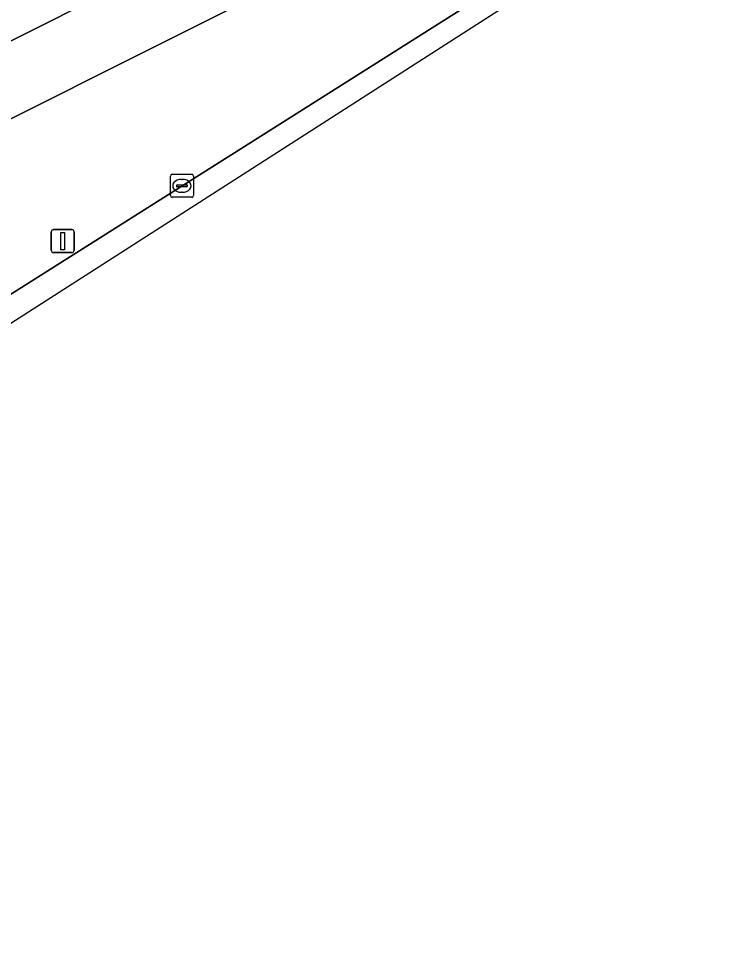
# Model space of a CAD drawing. Extents: x 158835 to 160077, y 386387 to 387778.
# Drawn here: x 159934.51 to 159965.28, y 387199.94 to 387239.81 of the extents above; entities that cross this region are included whole.
import ezdxf

# ---------------------------------------------------------------- set-up
doc = ezdxf.new("R2010")
doc.units = 0
for name, color, linetype in [('IMGEO_Berm_groen', 7, 'Continuous'), ('IMGEO_Fietspad_open', 7, 'Continuous'), ('IMGEO_Kolk', 7, 'Continuous'), ('IMGEO_Lichtmast', 7, 'Continuous'), ('IMGEO_Rijbaan_lokaal_gesloten', 7, 'Continuous'), ('IMGEO_Voetpad_open', 7, 'Continuous')]:
    doc.layers.add(name, color=color, linetype=linetype)

msp = doc.modelspace()

# ---------------------------------------------------------------- linework, layer by layer
at = {"layer": 'IMGEO_Berm_groen'}
msp.add_lwpolyline([(159959.058, 387247.983), (159957.091, 387246.936), (159930.179, 387233.436), (159933.824, 387227.594), (159958.082, 387242.952)], dxfattribs=at)
at = {"layer": 'IMGEO_Fietspad_open'}
for points in [[(159956.482, 387250.059), (159925.702, 387234.562), (159924.886, 387234.239), (159924.736, 387234.163), (159924.466, 387234.048), (159924.186, 387233.959), (159919.504, 387231.542), (159915.949, 387229.759), (159918.153, 387227.355), (159919.289, 387227.965)], [(159926.795, 387231.329), (159930.179, 387233.436), (159957.091, 387246.936), (159959.058, 387247.983)]]:
    msp.add_lwpolyline(points, dxfattribs=at)
at = {"layer": 'IMGEO_Kolk'}
for p, q in [((159941.119, 387232.103), (159941.119, 387232.955)), ((159941.194, 387233.029), (159942.046, 387233.029)), ((159941.607, 387232.809), (159941.632, 387232.809)), ((159942.12, 387232.955), (159942.12, 387232.103)), ((159941.378, 387232.523), (159941.378, 387232.535)), ((159941.816, 387232.486), (159941.418, 387232.486)), ((159941.421, 387232.572), (159941.819, 387232.572)), ((159941.63, 387232.249), (159941.605, 387232.249)), ((159941.862, 387232.535), (159941.862, 387232.523)), ((159942.046, 387232.029), (159941.194, 387232.029))]:
    msp.add_line(p, q, dxfattribs=at)
for points in [[(159941.119, 387232.103), (159941.119, 387232.955)], [(159941.194, 387233.029), (159942.046, 387233.029)], [(159942.12, 387232.955), (159942.12, 387232.103)], [(159942.046, 387232.029), (159941.194, 387232.029)]]:
    msp.add_lwpolyline(points, dxfattribs=at)
for centre, radius, start, end in [((159941.196, 387232.953), 0.0765, 91.552, 178.448), ((159941.196, 387232.953), 0.0765, 91.552, 178.448), ((159942.044, 387232.953), 0.0765, 1.552, 88.448), ((159942.044, 387232.953), 0.0765, 1.552, 88.448), ((159941.418, 387232.532), 0.0403, 85.8775, 175.7526), ((159941.415, 387232.522), 0.0366, 178.938, 274.7102), ((159941.819, 387232.529), 0.043, 264.8664, 352.4533), ((159941.823, 387232.534), 0.0386, 1.7309, 96.639), ((159941.196, 387232.105), 0.0765, 181.552, 268.448), ((159941.196, 387232.105), 0.0765, 181.552, 268.448), ((159942.044, 387232.105), 0.0765, 271.552, 358.448), ((159942.044, 387232.105), 0.0765, 271.552, 358.448)]:
    msp.add_arc(centre, radius, start, end, dxfattribs=at)
for centre, major_axis, ratio, start_param, end_param in [((159941.606, 387232.529), (-0.387, 0.002), 0.722429, 4.712389, 7.853982), ((159941.631, 387232.529), (-0.39, 0.002), 0.717154, 1.570796, 4.712389)]:
    msp.add_ellipse(centre, major_axis=major_axis, ratio=ratio, start_param=start_param, end_param=end_param, dxfattribs=at)
at = {"layer": 'IMGEO_Lichtmast'}
for p, q in [((159935.945, 387229.726), (159935.945, 387230.526)), ((159935.945, 387230.526), (159935.945, 387229.726)), ((159936.045, 387230.626), (159936.835, 387230.626)), ((159936.835, 387230.626), (159936.045, 387230.626)), ((159936.935, 387230.526), (159936.935, 387229.726)), ((159936.935, 387229.726), (159936.935, 387230.526)), ((159936.835, 387229.626), (159936.045, 387229.626)), ((159936.045, 387229.626), (159936.835, 387229.626))]:
    msp.add_line(p, q, dxfattribs=at)
msp.add_lwpolyline([(159936.365, 387230.501), (159936.515, 387230.501), (159936.515, 387229.751), (159936.365, 387229.751), (159936.365, 387230.501)], dxfattribs=at)
for centre, start, end in [((159936.045, 387230.526), 90, 180), ((159936.045, 387230.526), 90, 180), ((159936.835, 387230.526), 0, 90), ((159936.835, 387230.526), 360, 90), ((159936.045, 387229.726), 180, 270), ((159936.045, 387229.726), 180, 270), ((159936.835, 387229.726), 270, 0), ((159936.835, 387229.726), 270, 0)]:
    msp.add_arc(centre, 0.1, start, end, dxfattribs=at)
at = {"layer": 'IMGEO_Rijbaan_lokaal_gesloten'}
for points in [[(159702.709, 387080.332), (159829.806, 387160.696), (159907.474, 387209.491), (159912.052, 387212.367), (159965.284, 387246.518)], [(159958.082, 387242.952), (159933.824, 387227.594), (159930.361, 387225.434), (159927.03, 387223.355), (159911.929, 387213.933), (159909.319, 387212.305), (159905.045, 387209.638), (159901.27, 387207.238), (159897.061, 387204.646), (159891.72, 387201.24), (159881.564, 387194.816), (159873.787, 387189.885), (159864.158, 387183.814), (159854.619, 387177.814), (159839.54, 387168.545), (159832.771, 387164.304), (159829.532, 387162.282), (159829.333, 387162.157), (159823.867, 387158.732), (159812.857, 387151.725), (159809.798, 387149.845), (159792.144, 387138.681), (159757.511, 387116.928)]]:
    msp.add_lwpolyline(points, dxfattribs=at)
at = {"layer": 'IMGEO_Voetpad_open'}
msp.add_lwpolyline([(159925.702, 387234.562), (159956.482, 387250.059)], dxfattribs=at)

doc.saveas('drawing.dxf')
